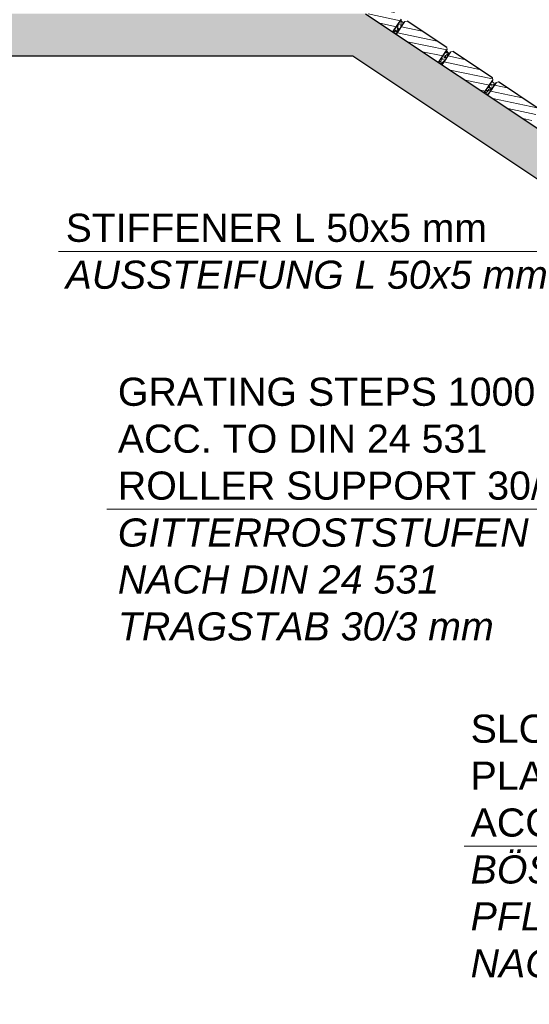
# Model space of a CAD drawing. Header units: millimetres. Extents: x -6179 to 18141, y -8419 to 8561.
# Tile 534 of 579: x -4232 to -2422, y 2749 to 6246. Entities that reach past the tile are written whole.
import ezdxf

# ---------------------------------------------------------------- set-up
doc = ezdxf.new("R2010")
doc.units = ezdxf.units.MM
doc.layers.add('Pflaster-Gehweg', color=7, linetype='Continuous', lineweight=15)
doc.layers.add('Text', color=7, linetype='Continuous')
doc.styles.add('Arial_Standard', font='arial.ttf')

msp = doc.modelspace()

# ---------------------------------------------------------------- hatches: boundary and pattern name
at = {"layer": 'Pflaster-Gehweg', "lineweight": 9}
h = msp.add_hatch(dxfattribs=at)
h.set_pattern_fill('LINE', color=256, scale=7.5, angle=168.16871353, style=0)
h.set_pattern_definition([(168.16871353, (-13882376.327, -6017578.417), (-4.882289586, -23.306617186), [])])
h.paths.add_polyline_path([(-2996.89709, 6262.97104), (-2966.55682, 6308.48144), (-2959.20247, 6309.95231), (-2877.39916, 6255.41677), (-2875.92829, 6248.06242), (-2906.26856, 6202.55202)], flags=0)
h = msp.add_hatch(dxfattribs=at)
h.set_pattern_fill('AR-CONC', color=256, style=0)
h.set_pattern_definition([(130, (-93553.76, 164.34), (-182.18467, -15.93909), [19.05, -209.55]), (185, (-93553.76, 164.34), (35.24283, 191.05664), [15.24, -167.64]), (79.549, (-93568.94, 163), (-146.9425, 175.1167), [16.19, -178.09]), (133.8158, (-93553.76, 215.14), (-271.07904, -42.04233), [28.575, -314.325]), (83.3644, (-93576.35, 211.63), (-237.4042, 247.42556), [24.285, -267.135]), (188.816, (-93553.76, 215.14), (-237.4046, 247.4251), [22.86, -251.46]), (159, (-93579.16, 202.44), (-151.61488, -102.26552), [19.05, -209.55]), (214, (-93579.16, 202.44), (-61.80203, 184.18797), [15.24, -167.64]), (108.5486, (-93591.8, 193.91), (-213.4165, 81.92286), [16.19, -178.09]), (142.5, (-93553.76, 164.336), (-3.088603, 84.55504), [0, -165.608, 0, -170.18, 0, -168.275]), (172.5, (-93553.76, 164.34), (-66.81966, 100.180575), [0, -97.028, 0, -161.798, 0, -64.135]), (212.5, (-93497.12, 164.336), (-135.590595, -5.728744), [0, -63.5, 0, -198.12, 0, -262.89]), (222.5, (-93471.72, 164.34), (-148.12918, 25.42649), [0, -82.55, 0, -131.572, 0, -186.69])])
h.paths.add_polyline_path([(2004.38052, 2928.78596), (2004.38052, 2748.5084), (-3048.66738, 6117.207), (-4546.19553, 6117.207), (-4546.19553, 6267.207), (-3003.25104, 6267.207)], flags=0)
at = {"layer": 'Pflaster-Gehweg'}
h = msp.add_hatch(dxfattribs=at)
h.set_pattern_fill('AR-CONC', color=256, scale=0.1, angle=33.16871353, style=0)
h.set_pattern_definition([(83.16871353, (-13882376.327, -6017578.417), (16.122045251, 8.633234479), [1.905, -20.955]), (28.16871353, (-13882376.327, -6017578.417), (-13.402875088, 14.064491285), [1.524, -16.764]), (133.61971353, (-13882374.984, -6017577.698), (2.719272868, 22.697689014), [1.619, -17.809]), (79.35291353, (-13882379.107, -6017574.165), (24.991190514, 11.311694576), [2.8575, -31.4325]), (129.80431353, (-13882377.024, -6017573.222), (6.335428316, 33.69961588), [2.4285, -26.7135]), (24.35271353, (-13882379.107, -6017574.165), (6.335483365, 33.69959953), [2.286, -25.146]), (54.16871353, (-13882376.286, -6017573.838), (18.286133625, -0.265325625), [1.905, -20.955]), (359.16871353, (-13882376.286, -6017573.838), (-4.903818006, 18.79892403), [1.524, -16.764]), (104.62011353, (-13882374.762, -6017573.86), (13.382258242, 18.533609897), [1.619, -17.809]), (70.668713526, (-13882376.3274, -6017578.417), (-4.367523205, 7.2467704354), [0, -16.5608, 0, -17.018, 0, -16.8275]), (40.668713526, (-13882376.327, -6017578.417), (0.112286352, 12.0414924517), [0, -9.7028, 0, -16.1798, 0, -6.4135]), (0.668713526, (-13882381.069, -6017581.516), (11.6632127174, 6.9387137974), [0, -6.35, 0, -19.812, 0, -26.289]), (350.66871353, (-13882383.195, -6017582.906), (11.0082493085, 10.232597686), [0, -8.255, 0, -13.1572, 0, -18.669])])
h.paths.add_polyline_path([(-2906.26856, 6202.55201), (-2878.59813, 6244.05765, 0.1313025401), (-2873.42896, 6238.29059, 0.1320187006), (-2866.02995, 6235.86829), (-2893.7878, 6194.23151)], flags=0)
at = {"layer": 'Pflaster-Gehweg', "lineweight": 9}
h = msp.add_hatch(dxfattribs=at)
h.set_pattern_fill('LINE', color=256, scale=7.5, angle=168.16871353, style=0)
h.set_pattern_definition([(168.16871353, (-13882538.577, -6017686.583), (-4.882289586, -23.306617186), [])])
h.paths.add_polyline_path([(-2893.7878, 6194.23151), (-2863.44753, 6239.74191), (-2856.09318, 6241.21279), (-2715.14935, 6147.25023), (-2713.67848, 6139.89588), (-2744.01875, 6094.38548)], flags=0)
h = msp.add_hatch(dxfattribs=at)
h.set_pattern_fill('AR-CONC', color=256, scale=0.1, angle=33.16871353, style=0)
h.set_pattern_definition([(83.16871353, (-13882538.577, -6017686.584), (16.122045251, 8.633234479), [1.905, -20.955]), (28.16871353, (-13882538.577, -6017686.584), (-13.402875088, 14.064491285), [1.524, -16.764]), (133.61971353, (-13882537.234, -6017685.864), (2.719272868, 22.697689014), [1.619, -17.809]), (79.35291353, (-13882541.357, -6017682.331), (24.991190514, 11.311694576), [2.8575, -31.4325]), (129.80431353, (-13882539.274, -6017681.389), (6.335428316, 33.69961588), [2.4285, -26.7135]), (24.35271353, (-13882541.357, -6017682.33), (6.335483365, 33.69959953), [2.286, -25.146]), (54.16871353, (-13882538.536, -6017682.005), (18.286133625, -0.265325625), [1.905, -20.955]), (359.16871353, (-13882538.536, -6017682.005), (-4.903818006, 18.79892403), [1.524, -16.764]), (104.62011353, (-13882537.012, -6017682.027), (13.382258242, 18.533609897), [1.619, -17.809]), (70.668713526, (-13882538.577, -6017686.5835), (-4.367523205, 7.2467704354), [0, -16.5608, 0, -17.018, 0, -16.8275]), (40.668713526, (-13882538.577, -6017686.5835), (0.112286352, 12.0414924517), [0, -9.7028, 0, -16.1798, 0, -6.4135]), (0.668713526, (-13882543.3185, -6017689.6825), (11.6632127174, 6.9387137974), [0, -6.35, 0, -19.812, 0, -26.289]), (350.66871353, (-13882545.445, -6017691.072), (11.0082493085, 10.232597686), [0, -8.255, 0, -13.1572, 0, -18.669])])
h.paths.add_polyline_path([(-2744.01875, 6094.38547), (-2716.34833, 6135.89111, 0.1313025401), (-2711.17916, 6130.12405, 0.1320187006), (-2703.78014, 6127.70175), (-2731.53799, 6086.06497)], flags=0)
h = msp.add_hatch(dxfattribs=at)
h.set_pattern_fill('LINE', color=256, scale=7.5, angle=168.16871353, style=0)
h.set_pattern_definition([(168.16871353, (-13882700.827, -6017794.75), (-4.882289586, -23.306617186), [])])
h.paths.add_polyline_path([(-2731.538, 6086.06497), (-2701.19773, 6131.57538), (-2693.84337, 6133.04625), (-2552.89954, 6039.0837), (-2551.42867, 6031.72934), (-2581.76894, 5986.21894)], flags=0)
h = msp.add_hatch(dxfattribs=at)
h.set_pattern_fill('AR-CONC', color=256, scale=0.1, angle=33.16871353, style=0)
h.set_pattern_definition([(83.16871353, (-13882700.827, -6017794.75), (16.122045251, 8.633234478), [1.905, -20.955]), (28.16871353, (-13882700.827, -6017794.75), (-13.402875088, 14.064491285), [1.524, -16.764]), (133.61971353, (-13882699.484, -6017794.03), (2.719272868, 22.697689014), [1.619, -17.809]), (79.35291353, (-13882703.606, -6017790.498), (24.991190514, 11.311694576), [2.8575, -31.4325]), (129.80431353, (-13882701.524, -6017789.555), (6.335428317, 33.69961588), [2.4285, -26.7135]), (24.35271353, (-13882703.606, -6017790.498), (6.335483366, 33.69959953), [2.286, -25.146]), (54.16871353, (-13882700.785, -6017790.171), (18.286133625, -0.265325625), [1.905, -20.955]), (359.16871353, (-13882700.785, -6017790.171), (-4.903818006, 18.79892403), [1.524, -16.764]), (104.62011353, (-13882699.262, -6017790.193), (13.382258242, 18.533609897), [1.619, -17.809]), (70.668713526, (-13882700.827, -6017794.75), (-4.367523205, 7.2467704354), [0, -16.5608, 0, -17.018, 0, -16.8275]), (40.668713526, (-13882700.827, -6017794.75), (0.112286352, 12.0414924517), [0, -9.7028, 0, -16.1798, 0, -6.4135]), (0.668713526, (-13882705.5684, -6017797.849), (11.6632127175, 6.9387137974), [0, -6.35, 0, -19.812, 0, -26.289]), (350.66871353, (-13882707.694, -6017799.239), (11.008249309, 10.232597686), [0, -8.255, 0, -13.1572, 0, -18.669])])
h.paths.add_polyline_path([(-2581.76894, 5986.21894), (-2554.09852, 6027.72457, 0.1313025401), (-2548.92935, 6021.95751, 0.1320187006), (-2541.53034, 6019.53521), (-2569.28819, 5977.89844)], flags=0)
h = msp.add_hatch(dxfattribs=at)
h.set_pattern_fill('LINE', color=256, scale=7.5, angle=168.16871353, style=0)
h.set_pattern_definition([(168.16871353, (-13882863.077, -6017902.917), (-4.882289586, -23.306617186), [])])
h.paths.add_polyline_path([(-2569.28819, 5977.89843), (-2538.94792, 6023.40884), (-2531.59356, 6024.87971), (-2390.64974, 5930.91716), (-2389.17887, 5923.5628), (-2419.51913, 5878.0524)], flags=0)

# ---------------------------------------------------------------- linework, layer by layer
at = {"layer": 'Pflaster-Gehweg', "lineweight": 25}
for p, q in [((-3003.25104, 6267.207), (2004.38052, 2928.78596)), ((-2906.26856, 6202.55201), (-2875.92829, 6248.06242)), ((-2893.7878, 6194.23151), (-2863.44753, 6239.74191)), ((-2715.14935, 6147.25023), (-2856.09318, 6241.21279)), ((-2744.01875, 6094.38547), (-2713.67848, 6139.89588)), ((-2731.538, 6086.06497), (-2701.19773, 6131.57538)), ((-2552.89954, 6039.0837), (-2693.84337, 6133.04625)), ((-4546.19553, 6117.207), (-3048.66738, 6117.207)), ((-3048.66738, 6117.207), (2004.38052, 2748.5084)), ((-2581.76894, 5986.21894), (-2551.42867, 6031.72934)), ((-2569.28819, 5977.89843), (-2538.94792, 6023.40884)), ((-2390.64974, 5930.91716), (-2531.59356, 6024.87971))]:
    msp.add_line(p, q, dxfattribs=at)
at = {"layer": 'Pflaster-Gehweg'}
for p, q in [((-2856.09318, 6241.21279), (-2863.44753, 6239.74191)), ((-2715.14935, 6147.25023), (-2713.67848, 6139.89588)), ((-2693.84337, 6133.04625), (-2701.19773, 6131.57538)), ((-2552.89954, 6039.0837), (-2551.42867, 6031.72934)), ((-2531.59356, 6024.87971), (-2538.94792, 6023.40884))]:
    msp.add_line(p, q, dxfattribs=at)
for centre in [(-2865.22237, 6250.84653), (-2702.97256, 6142.68), (-2540.72276, 6034.51346)]:
    msp.add_arc(centre, 15, 206.91012792, 266.91378023, dxfattribs=at)
at = {"layer": 'Text', "lineweight": 9}
for p, q in [((-2305.41407, 5422.85134), (-4094.30072, 5422.85134)), ((-1414.4381, 4507.00939), (-3922.42874, 4507.00939)), ((-1133.78604, 3310.14775), (-2652.78533, 3310.14775))]:
    msp.add_line(p, q, dxfattribs=at)

# ---------------------------------------------------------------- texts
at = {"layer": 'Text', "char_height": 100, "attachment_point": 4, "style": 'Arial_Standard'}
for s, insert, width in [('STIFFENER L 50x5 mm\\P{\\fArial|b0|i1|c0|p34;AUSSTEIFUNG L 50x5 mm}', (-4068.13329, 5422.85134), 2222.9318398), ('GRATING STEPS 1000 x 270 mm\\PACC. TO DIN 24 531\\PROLLER SUPPORT 30/3 mm\\P{\\fArial|b0|i1|c0|p34;GITTERROSTSTUFEN 1000 x 270 mm\\PNACH DIN 24 531\\PTRAGSTAB 30/3 mm}', (-3883.24003, 4507.00939), 4137.4303464), ('SLOPE WITH PLASTER 6 cm THICK\\PACC. TO DIN 18 501\\P{\\fArial|b0|i1|c0|p34;BÖSCHUNG MIT PFLASTER 6 cm DICK\\PNACH DIN 18 501}', (-2630.39228, 3310.14775), 1448.9389862)]:
    msp.add_mtext(s, dxfattribs=dict(at, insert=insert, width=width))

doc.saveas('drawing.dxf')
